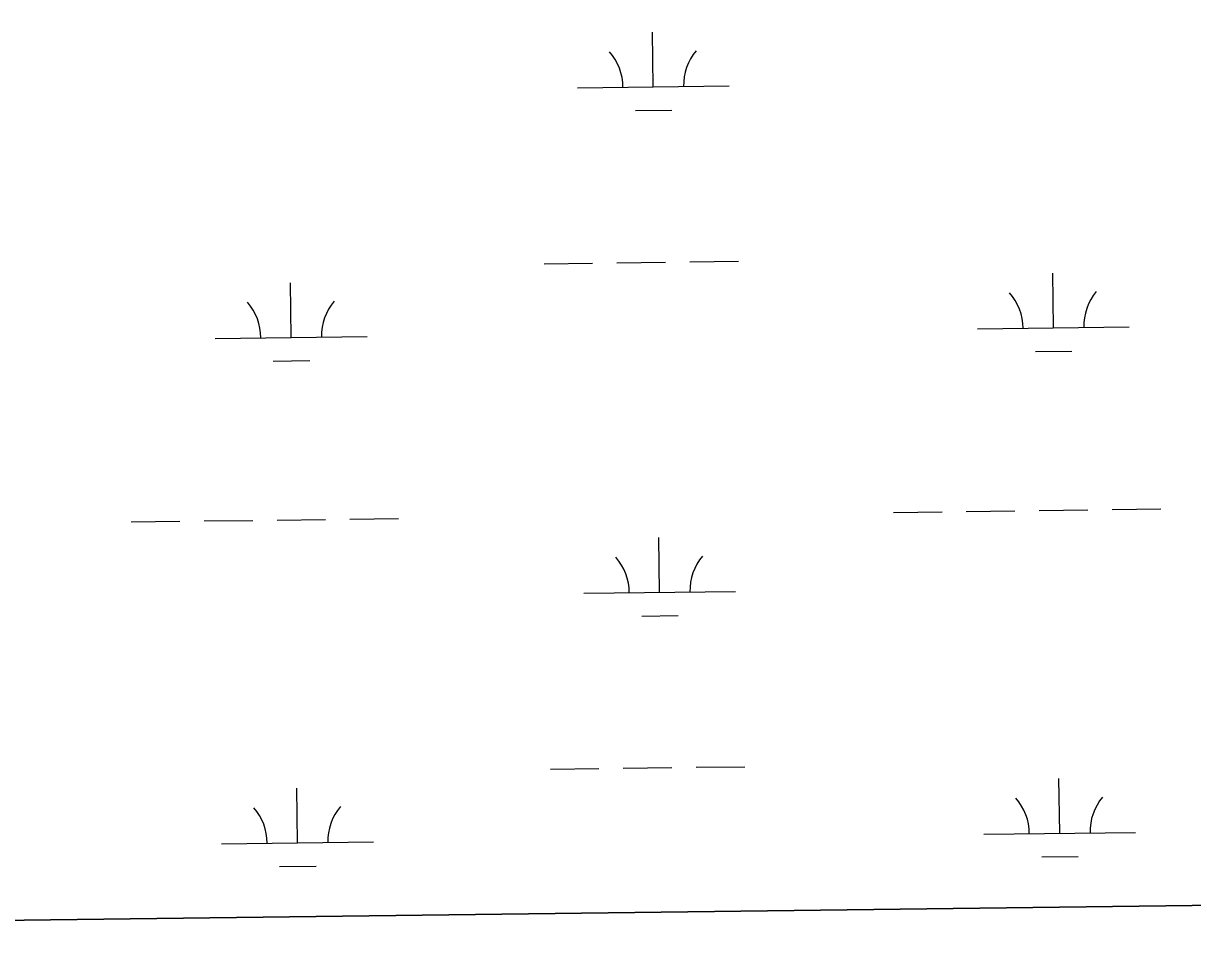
# Model space of a CAD drawing. Extents: x 3715084 to 3753216, y 488173 to 513963.
# Drawn here: x 3719894 to 3720664, y 493591 to 494188 of the extents above; entities that cross this region are included whole.
import ezdxf

# ---------------------------------------------------------------- set-up
doc = ezdxf.new("R2010")
doc.units = 0
doc.layers.add('V-GRID-FRAM', color=7, linetype='Continuous')
doc.layers.add('V-WETL-SWMP', color=7, linetype='Continuous')

msp = doc.modelspace()

# ---------------------------------------------------------------- linework, layer by layer
at = {"layer": 'V-GRID-FRAM'}
msp.add_lwpolyline([(3719350.33, 493590.7), (3719130.83, 511772.14), (3750813.27, 512168.46), (3751048.64, 493987.22), (3719350.33, 493590.7)], dxfattribs=at)
at = {"layer": 'V-WETL-SWMP'}
for p, q in [((3720308.47, 494145.97), (3720308.02, 494181.97)), ((3720258.47, 494145.35), (3720358.47, 494146.6)), ((3720296.66, 494130.39), (3720320.66, 494130.69)), ((3720332.5, 494030.83), (3720364.5, 494031.23)), ((3720236.51, 494029.63), (3720268.51, 494030.03)), ((3720284.51, 494030.23), (3720316.5, 494030.63)), ((3720571.91, 493987.39), (3720571.46, 494023.39)), ((3720070.04, 493981.12), (3720069.59, 494017.11)), ((3720521.91, 493986.76), (3720621.9, 493988.01)), ((3720020.04, 493980.49), (3720120.03, 493981.74)), ((3720560.1, 493971.81), (3720584.1, 493972.11)), ((3720058.23, 493965.54), (3720082.23, 493965.84)), ((3720108.69, 493861.52), (3720140.69, 493861.92)), ((3720466.57, 493865.99), (3720498.57, 493866.39)), ((3720514.57, 493866.59), (3720546.57, 493866.99)), ((3720562.56, 493867.19), (3720594.56, 493867.59)), ((3720610.56, 493867.79), (3720642.56, 493868.19)), ((3719964.7, 493859.72), (3719996.7, 493860.12)), ((3720012.7, 493860.32), (3720044.7, 493860.72)), ((3720060.7, 493860.92), (3720092.69, 493861.32)), ((3720312.63, 493813.32), (3720312.18, 493849.32)), ((3720262.63, 493812.7), (3720362.62, 493813.95)), ((3720300.82, 493797.74), (3720324.82, 493798.04)), ((3720240.67, 493696.98), (3720272.66, 493697.38)), ((3720288.66, 493697.58), (3720320.66, 493697.98)), ((3720336.66, 493698.18), (3720368.66, 493698.58)), ((3720074.2, 493648.47), (3720073.75, 493684.47)), ((3720576.06, 493654.74), (3720575.61, 493690.74)), ((3720526.07, 493654.12), (3720626.06, 493655.37)), ((3720024.2, 493647.84), (3720124.19, 493649.09)), ((3720564.26, 493639.16), (3720588.26, 493639.46)), ((3720062.39, 493632.89), (3720086.39, 493633.19)), ((3719350.33, 493590.7), (3720888.02, 493609.93))]:
    msp.add_line(p, q, dxfattribs=at)
for centre, start, end in [((3720363.7, 494147.14), 139.94418, 181.48784), ((3720253.22, 494145.76), 359.94418, 41.48784), ((3720516.66, 493987.17), 359.94418, 41.48784), ((3720627.14, 493988.55), 139.94418, 181.48784), ((3720014.79, 493980.9), 359.94418, 41.48784), ((3720125.27, 493982.28), 139.94418, 181.48784), ((3720257.38, 493813.11), 359.94418, 41.48784), ((3720367.86, 493814.49), 139.94418, 181.48784), ((3720520.82, 493654.52), 359.94418, 41.48784), ((3720631.3, 493655.91), 139.94418, 181.48784), ((3720018.95, 493648.25), 359.94418, 41.48784), ((3720129.43, 493649.63), 139.94418, 181.48784)]:
    msp.add_arc(centre, 35.25, start, end, dxfattribs=at)

doc.saveas('drawing.dxf')
